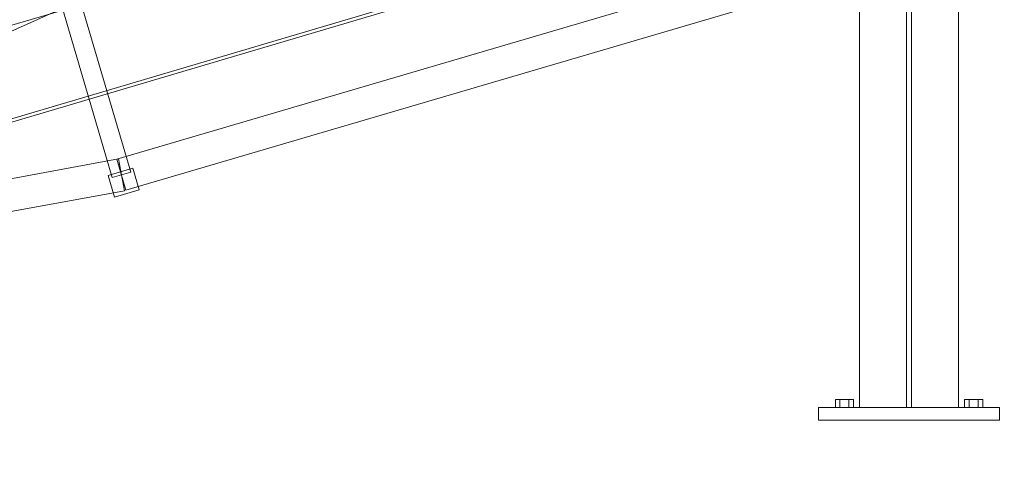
# Model space of a CAD drawing. Header units: millimetres. Extents: x -2233 to 65662, y -50530 to 6847.
# Tile 535 of 656: x 2519 to 4043, y -59 to 620. Entities that reach past the tile are written whole.
import ezdxf

# ---------------------------------------------------------------- set-up
doc = ezdxf.new("R2010")
doc.units = ezdxf.units.MM
for name, color, linetype, lineweight in [('COTAS_P', 1, 'Continuous', 0), ('lateral_C01', 7, 'Continuous', 0), ('lateral_tolva', 7, 'Continuous', 0)]:
    doc.layers.add(name, color=color, linetype=linetype, lineweight=lineweight)
doc.dimstyles.new('R19_100', dxfattribs={"dimtxt": 250, "dimasz": 150, "dimexe": 150, "dimexo": 80, "dimgap": 100, "dimtad": 1, "dimtih": 1, "dimtoh": 1, "dimdsep": 46, "dimcen": 0.09, "dimadec": 0, "dimazin": 0, "dimtfac": 1, "dimtdec": 4, "dimtofl": 0, "dimtmove": 0, "dimatfit": 3, "dimfxl": 1, "dimtolj": 1, "dimtzin": 0, "dimarcsym": 0})

# ---------------------------------------------------------------- blocks, each defined once
blk = doc.blocks.new('DIM_R32_1')
at = {"layer": 'COTAS_P'}
for p, q in [((796, 1103.4), (9904.9, 3783.4)), ((9904.9, 3783.4), (9748.3, 3784.2)), ((9904.9, 3783.4), (9773.7, 3697.9)), ((10158.9, 2920), (9904.9, 3783.4)), ((796, 1103.4), (927.2, 1188.9)), ((1050, 240), (796, 1103.4)), ((796, 1103.4), (952.6, 1102.6))]:
    blk.add_line(p, q, dxfattribs=at)
blk.add_text('9495 P', height=250, rotation=16.3948, dxfattribs=at).set_placement((5322.2, 2539.3))
blk = doc.blocks.new('DIM_R32_26')
at = {"layer": 'COTAS_P'}
for p, q in [((112.7, 0), (112.7, -2500)), ((65298.1, 0), (65298.1, -2500)), ((112.7, -2500), (262.7, -2455)), ((65298.1, -2500), (65148.1, -2455)), ((112.7, -2500), (65298.1, -2500)), ((112.7, -2500), (262.7, -2545)), ((65298.1, -2500), (65148.1, -2545))]:
    blk.add_line(p, q, dxfattribs=at)
blk.add_text('65185.39 P', height=250, dxfattribs=at).set_placement((32705.4, -2400))

msp = doc.modelspace()

# ---------------------------------------------------------------- linework, layer by layer
at = {"layer": 'lateral_C01'}
for p, q in [((1105.699, 51.872), (10210.031, 2747.406)), ((1107.119, 47.078), (10211.451, 2742.611)), ((2669.62, 403.804), (3820.827, 742.509)), ((2683.732, 355.837), (3834.94, 694.542)), ((2609.213, 662.263), (2691.066, 384.054)), ((1496.048, 148.309), (2600.966, 644.345)), ((2662.286, 375.587), (2580.432, 653.795)), ((1449.26, 300.138), (2600.468, 638.842)), ((1485.391, 186.582), (2672.163, 404.41)), ((2669.62, 403.804), (2683.732, 355.837)), ((2672.163, 404.41), (2681.189, 355.231)), ((2656.078, 378.972), (2694.452, 390.262)), ((2691.066, 384.054), (2662.286, 375.587)), ((2704.331, 356.686), (2694.452, 390.262)), ((2656.078, 378.972), (2665.957, 345.395)), ((1494.418, 137.404), (2681.189, 355.231)), ((2665.957, 345.395), (2704.331, 356.686))]:
    msp.add_line(p, q, dxfattribs=at)
at = {"layer": 'lateral_tolva'}
for p, q in [((3819.2, 3300), (3819.2, 20)), ((3891.7, 3300), (3891.7, 20)), ((3899.7, 20), (3899.7, 3300)), ((3972.2, 20), (3972.2, 3300)), ((3788.7, 32), (3781.7, 32)), ((3781.7, 20), (3781.7, 32)), ((3802.7, 32), (3788.7, 32)), ((3788.7, 20), (3788.7, 32)), ((3809.7, 32), (3802.7, 32)), ((3802.7, 20), (3802.7, 32)), ((3809.7, 32), (3809.7, 20)), ((3988.7, 32), (3981.7, 32)), ((3981.7, 20), (3981.7, 32)), ((4002.7, 32), (3988.7, 32)), ((3988.7, 20), (3988.7, 32)), ((4009.7, 32), (4002.7, 32)), ((4002.7, 20), (4002.7, 32)), ((4009.7, 32), (4009.7, 20)), ((3755.7, 20), (4035.7, 20)), ((3755.7, 20), (3755.7, 0)), ((3788.7, 20), (3781.7, 20)), ((3802.7, 20), (3788.7, 20)), ((3802.7, 20), (3809.7, 20)), ((3819.2, 20), (3972.2, 20)), ((3891.7, 20), (3899.7, 20)), ((3988.7, 20), (3981.7, 20)), ((4002.7, 20), (3988.7, 20)), ((4002.7, 20), (4009.7, 20)), ((4035.7, 0), (4035.7, 20)), ((3755.7, 0), (4035.7, 0))]:
    msp.add_line(p, q, dxfattribs=at)

# ---------------------------------------------------------------- dimensions: what is measured, and where the dimension line sits
at = {"layer": 'COTAS_P'}
for p1, p2, distance, picture, middle in [((1050, 240), (10158.931, 2920), 900, 'DIM_R32_1', (5350.437, 2443.406)), ((112.7, 0), (65298.0949, 0), -2500, 'DIM_R32_26', (32705.3975, -2500))]:
    dim = msp.add_aligned_dim(p1=p1, p2=p2, distance=distance, text='<> P', dimstyle='R19_100', dxfattribs=at)
    dim.commit()
    dim.dimension.update_dxf_attribs({"geometry": picture, "text_midpoint": middle})

doc.saveas('drawing.dxf')
